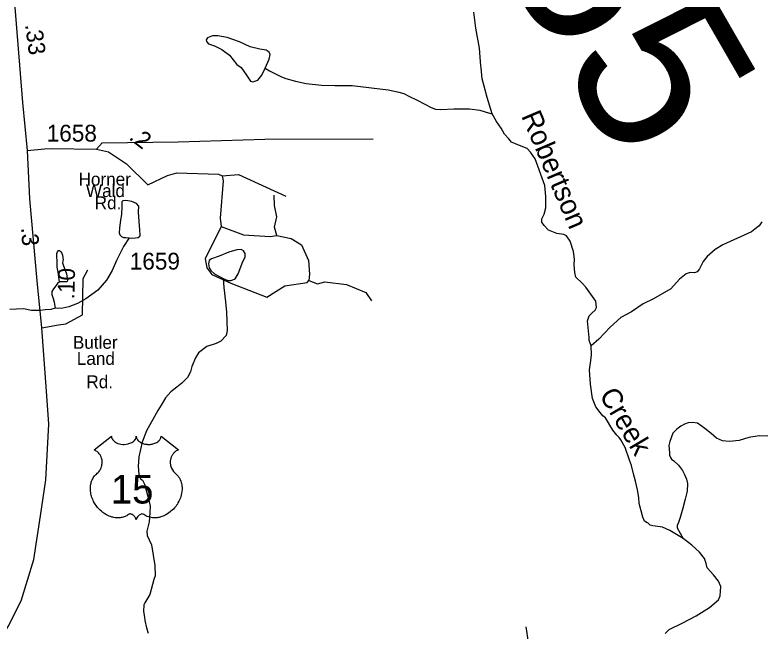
# Model space of a CAD drawing. Extents: x 2056842 to 2160602, y 826753 to 1016856.
# Drawn here: x 2095733 to 2101264, y 872332 to 876897 of the extents above; entities that cross this region are included whole.
import ezdxf

# ---------------------------------------------------------------- set-up
doc = ezdxf.new("R2010")
doc.units = 0
for name, color, linetype in [('Exist Hydrographic Creek Single Shore', 7, 'Continuous'), ('Exist Hydrographic Creek Single Shore Label', 7, 'Continuous'), ('Exist Hydrographic Misc Water Feature', 7, 'Continuous'), ('Exist Road Non-System Type 51', 7, 'Continuous'), ('Exist Road Primary US Attributed', 7, 'Continuous'), ('Exist Road Primary US Mileage Hundredths English Label', 7, 'Continuous'), ('Exist Road Primary US Shield CELL', 7, 'Continuous'), ('Exist Road Primary US Shield Number Label', 7, 'Continuous'), ('Exist Road Secondary Mileage Hundredths English Label', 7, 'Continuous'), ('Exist Road Secondary Structure Pipe Number Label', 7, 'Continuous'), ('Exist Road Secondary Type 51 Attributed', 7, 'Continuous'), ('Exist Road Secondary Type 51 Label', 7, 'Continuous'), ('Exist Road Secondary Type 51 Number Label', 7, 'Continuous')]:
    doc.layers.add(name, color=color, linetype=linetype)

msp = doc.modelspace()

# ---------------------------------------------------------------- linework, layer by layer
at = {"layer": 'Exist Hydrographic Creek Single Shore'}
for points in [[(2099270.9, 876164.7), (2099232.9, 876284.7), (2099211.1, 876369.8), (2099196.2, 876424.5), (2099189.6, 876504.3), (2099185.7, 876520.2), (2099182.1, 876584.1), (2099177.3, 876649.8), (2099150.5, 876798.2), (2099133.5, 876918.3)], [(2100004, 874444.7), (2099990.6, 874486), (2099989.9, 874507), (2099976.8, 874629.9), (2099988.9, 874668.8), (2100008.4, 874688.3), (2100035.1, 874709), (2100043.6, 874729.6), (2100038.8, 874777.1), (2099964.8, 874878.9), (2099936.5, 874908.7), (2099890.5, 874954.9), (2099882, 874987.7), (2099878.3, 875046.1), (2099880.2, 875088.7), (2099873.5, 875144.6), (2099849.2, 875220), (2099822.4, 875260.1), (2099801.8, 875271.1), (2099750.7, 875277.1), (2099689.2, 875302.4), (2099656.4, 875336.5), (2099639.4, 875362), (2099638.2, 875386.3), (2099656.4, 875421.6), (2099668.5, 875469), (2099668.5, 875553), (2099661.3, 875633.2), (2099588.3, 875831.7), (2099555.5, 875879.1), (2099530, 875907.1), (2099461.9, 875933.9), (2099414, 875955), (2099393.4, 875979.3), (2099363, 876013.4), (2099336.2, 876057.2), (2099302.2, 876107), (2099270.9, 876164.7)], [(2096031.9, 874724.9), (2096000, 874714.8), (2095956.3, 874712.4), (2095920, 874706.2), (2095856.2, 874708.1), (2095796.1, 874720.1), (2095743.8, 874717.8), (2095695.9, 874715.8)], [(2100686.1, 873017), (2100586.9, 873077.5), (2100533.5, 873103.1), (2100462, 873110.7), (2100442.2, 873116.7), (2100426, 873130.8), (2100418.2, 873134.5), (2100400.1, 873146.4), (2100387.9, 873176.5), (2100375.8, 873222.4), (2100359.8, 873276.5), (2100357.5, 873320.5), (2100347.5, 873378.5), (2100333.1, 873442.4), (2100319.1, 873498.2), (2100302.7, 873558.2), (2100288.7, 873598.2), (2100255.6, 873692), (2100224.3, 873749.8), (2100212.1, 873765.8), (2100194.1, 873783.9), (2100166, 873819.6), (2100111, 873912.3), (2100091.8, 873927.4), (2100072.1, 873951.2), (2100038.1, 873993.8), (2100015, 874054.6), (2099999.2, 874160.4), (2099991.9, 874268.6), (2100002.8, 874337.7), (2100006.4, 874377.8), (2100004, 874444.7)], [(2100553.6, 872314.1), (2100582.8, 872343.3), (2100677.6, 872389.5), (2100782.1, 872445.5), (2100880.6, 872506.3), (2100947.4, 872563.5), (2100960.8, 872592), (2100964.5, 872662.6), (2100947.4, 872701.5), (2100909.8, 872747.7), (2100864.8, 872801.2), (2100857.5, 872833.3), (2100844.1, 872869.8), (2100806.5, 872917.2), (2100750.5, 872968.3), (2100686.1, 873017)]]:
    msp.add_lwpolyline(points, dxfattribs=at)
at = {"layer": 'Exist Hydrographic Misc Water Feature'}
for points in [[(2097587, 876502.2), (2097617.4, 876569), (2097624.7, 876603.1), (2097618.6, 876621.3), (2097595.5, 876635.9), (2097548.1, 876643.2), (2097476.4, 876661.5), (2097397.4, 876696.7), (2097306.2, 876730.8), (2097236.9, 876741.7), (2097198, 876741.7), (2097161.6, 876727.1), (2097149.4, 876712.5), (2097153.1, 876699.2), (2097168.9, 876683.4), (2097212.6, 876667.5), (2097267.3, 876640.8), (2097324.4, 876599.4), (2097377.9, 876530.1), (2097410.7, 876507), (2097448.4, 876449.9), (2097478.8, 876406.1), (2097497, 876401.2), (2097533.5, 876414.6), (2097563.9, 876451.1), (2097587, 876502.2)], [(2097587, 876502.2), (2097619.9, 876483.4), (2097708.4, 876438), (2097740.4, 876425.9), (2097812.2, 876406), (2097892.2, 876388.3), (2098004.5, 876376.9), (2098104.6, 876375.2), (2098160.2, 876375.3), (2098232.1, 876373.2), (2098500.8, 876342.3), (2098568.6, 876326.8), (2098616.8, 876314.6), (2098652.5, 876294.9), (2098714.8, 876265.3), (2098771, 876235.2), (2098818.8, 876211.3), (2098850.8, 876199.5), (2098891, 876195.5), (2098986.7, 876202.1), (2099102.8, 876202.3), (2099179.1, 876192.5), (2099250.6, 876169), (2099270.7, 876164.7)], [(2096579, 875246.1), (2096608.1, 875242.4), (2096645.8, 875248.5), (2096658, 875257), (2096661.6, 875265.5), (2096659.2, 875304.4), (2096654.3, 875367.7), (2096649.5, 875438.2), (2096650.7, 875479.6), (2096633.6, 875499), (2096600.8, 875514.8), (2096555.9, 875522.1), (2096534, 875519.7), (2096526.7, 875512.4), (2096524.3, 875480.8), (2096523, 875418.8), (2096515.8, 875378.6), (2096507.2, 875316.6), (2096506, 875283.8), (2096509.7, 875268), (2096523, 875254.6), (2096537.6, 875247.3), (2096554.6, 875247.3), (2096579, 875246.1)], [(2101269.2, 875363.1), (2101249.3, 875334.9), (2101229.6, 875318.8), (2101217.3, 875309), (2101193.5, 875291.1), (2100980.7, 875194.2), (2100922.4, 875160.2), (2100865.3, 875107.9), (2100834.9, 875071.4), (2100806.9, 875015.4), (2100791.1, 874993.5), (2100771, 874986.2), (2100738.1, 874989.9), (2100707.8, 874978.9), (2100659.1, 874938.8), (2100595.9, 874867.1), (2100465.4, 874794.7), (2100390.9, 874756.5), (2100303.6, 874698.4), (2100223.6, 874654.1), (2100145.9, 874583.8), (2100062, 874495.6), (2100004, 874444.7)], [(2096579, 875246.1), (2096536.8, 875182.4), (2096520.6, 875146.3), (2096486.7, 875078.4), (2096454.8, 875004.1), (2096411.3, 874931.9), (2096347.5, 874857.6), (2096259.5, 874793.5), (2096196, 874759.3), (2096131.6, 874735), (2096087.9, 874724.9), (2096055.7, 874722.9), (2096031.9, 874724.9)], [(2096063.3, 874919), (2096053.3, 874990.7), (2096047.1, 875028.9), (2096046.9, 875080.9), (2096044.9, 875098.7), (2096044.7, 875128.8), (2096048.8, 875142.7), (2096056.5, 875150.9), (2096064.5, 875150.9), (2096072.5, 875142.8), (2096080.7, 875131), (2096084.8, 875117), (2096088.9, 875101), (2096091.2, 875080.7), (2096088.9, 875074.9), (2096086.9, 875061.1), (2096091.2, 875045), (2096115.4, 874978.9), (2096123.2, 874931), (2096119.3, 874923.1), (2096115.6, 874919.2), (2096063.3, 874919)], [(2097277.1, 874943.3), (2097312.3, 874929.9), (2097336.6, 874929.9), (2097364.6, 874940.9), (2097388.9, 874979.8), (2097421.7, 875069.8), (2097439.9, 875101.4), (2097439.9, 875129.4), (2097427.8, 875148.9), (2097409.5, 875158.6), (2097377.9, 875157.4), (2097318.4, 875139.1), (2097246.7, 875109.9), (2097189.5, 875089.3), (2097173.7, 875077.1), (2097167.7, 875054), (2097172.5, 875023.6), (2097184.7, 875002.9), (2097211.4, 874979.8), (2097277.1, 874943.3)], [(2096063.3, 874919), (2096049.4, 874906.9), (2096037.5, 874888.9), (2096019.2, 874868.9), (2096007.7, 874848.7), (2096007.7, 874824.8), (2096015.7, 874796.8), (2096023.9, 874768.7), (2096031.9, 874724.9)], [(2097277.1, 874943.3), (2097280.7, 874876.4), (2097292.9, 874770.6), (2097300.2, 874694.3), (2097306.2, 874559.3), (2097298.9, 874521.6), (2097258.8, 874480.2), (2097224.8, 874463.2), (2097155.5, 874440.1), (2097094.7, 874392.7), (2097071.6, 874356.2), (2097043.7, 874291.1), (2097035.2, 874252.2), (2097013.1, 874209.8), (2096969.4, 874169.7), (2096933.6, 874139.9), (2096889.7, 874103.5), (2096849.9, 874061.3), (2096815.9, 874005.5), (2096792.3, 873965.3), (2096708.7, 873814.5), (2096675.9, 873730.6), (2096651, 873622.8), (2096647.5, 873551), (2096651.8, 873494.8), (2096663.9, 873460.9), (2096679.7, 873450.8), (2096693.8, 873421.1), (2096726.2, 873301.3), (2096734.7, 873257.1), (2096732.6, 873209.1), (2096726.9, 873141.4), (2096709.9, 873072.3), (2096712.4, 873040.7), (2096745.3, 872971.4), (2096770.7, 872818.7), (2096771.9, 872740.9), (2096762.2, 872714.1), (2096731.8, 872603.5), (2096696.6, 872541.4), (2096689.3, 872526.9), (2096686.8, 872478.2), (2096692.8, 872435.2), (2096695.3, 872411.3), (2096707.2, 872357.2), (2096719.5, 872317.1)], [(2101314.3, 873775.4), (2101250.3, 873779.5), (2101174, 873765.1), (2101100.4, 873745), (2101028.6, 873736.8), (2100976.6, 873740.7), (2100934.3, 873760.4), (2100893.9, 873796.1), (2100845.9, 873832.2), (2100791.8, 873872.1), (2100755.9, 873877.9), (2100723.7, 873873.8), (2100696.1, 873865.5), (2100670, 873849.5), (2100638.2, 873829.2), (2100610.3, 873797.4), (2100588.4, 873737.4), (2100580.4, 873707.3), (2100584.7, 873653.1), (2100584.7, 873635.3), (2100593.1, 873617.3), (2100598.9, 873605.5), (2100616.7, 873593.4), (2100652.6, 873561.7), (2100681.3, 873521.6), (2100695, 873491.5), (2100711, 873457.9), (2100719.2, 873425.8), (2100715.5, 873369.5), (2100701.6, 873309.5), (2100684, 873241.7), (2100664.1, 873173.6), (2100650.5, 873137.5), (2100642.1, 873113.6), (2100642.5, 873097.3), (2100686.1, 873017)]]:
    msp.add_lwpolyline(points, dxfattribs=at)
at = {"layer": 'Exist Road Non-System Type 51'}
for points in [[(2096338.2, 875902.4), (2096379.5, 875948.6), (2096942, 875956.2), (2097585.2, 875976.2), (2098389, 875980)], [(2096718.2, 875638.1), (2096864, 875707.1), (2096932.5, 875728), (2097242.2, 875716.6), (2097268.8, 875705.2)], [(2097268.8, 875705.2), (2097276.4, 875667.2), (2097255.5, 875391.5), (2097261.2, 875330.6), (2097144.3, 875090.1), (2097155.7, 875023.5), (2097193.7, 874974.1), (2097332.5, 874909.4), (2097600.4, 874804.9), (2097733.4, 874890.4), (2097898.7, 874915.1), (2097912, 874928.5)], [(2097268.8, 875705.2), (2097390.4, 875714.7), (2097740.1, 875555)], [(2097674.5, 875263.1), (2097657.4, 875324), (2097674.5, 875400), (2097657.4, 875485.6), (2097655.5, 875561.7)], [(2097261.2, 875330.6), (2097427.5, 875266.9), (2097625.1, 875255.5), (2097674.5, 875263.1)], [(2097674.5, 875263.1), (2097780.9, 875240.3), (2097856.9, 875192.8), (2097910.1, 875078.7), (2097915.8, 874976), (2097912, 874928.5)], [(2097912, 874928.5), (2097974.7, 874905.6), (2098029.8, 874918.9), (2098190.4, 874900.9), (2098332.9, 874840), (2098376.6, 874779.2)], [(2099256, 871904.9), (2099391.9, 872016.2), (2099507.8, 872141.7), (2099540.1, 872250.1), (2099522, 872363.2)]]:
    msp.add_lwpolyline(points, dxfattribs=at)
at = {"layer": 'Exist Road Primary US Attributed'}
for points in [[(2095825.1, 875893.8), (2095791.4, 876248), (2095727.7, 877047.5), (2095697.3, 877338.4), (2095673.7, 877603.8)], [(2095931.5, 874579), (2095897.3, 874927), (2095843.2, 875534.5), (2095825.1, 875893.8)], [(2094179.6, 867992.5), (2094151.1, 868251.1), (2094156.8, 868467.8), (2094195.8, 868930.8), (2094230, 869299.7), (2094262.3, 869832.1), (2094306.9, 870380.7), (2094351.6, 870615.5), (2094459.9, 870896.9), (2094560.6, 871060.4), (2094700.2, 871257.2), (2095110.7, 871679.3), (2095427, 872011.1), (2095548.7, 872153.7), (2095683.6, 872366.7), (2095779.5, 872555.9), (2095872.6, 872862), (2095922, 873185.3), (2095961, 873452.4), (2095983.8, 873865), (2095966.7, 874108.4), (2095931.5, 874579)]]:
    msp.add_lwpolyline(points, dxfattribs=at)
at = {"layer": 'Exist Road Primary US Shield CELL'}
msp.add_lwpolyline([(2096448.1, 873776.4), (2096448.4, 873771), (2096449.7, 873764.7), (2096450.7, 873761.5), (2096453.7, 873755.2), (2096458.5, 873747.9), (2096465.3, 873740.6), (2096473, 873734.3), (2096478.2, 873731), (2096486.9, 873726.3), (2096496.9, 873722.1), (2096508, 873718.9), (2096519.3, 873716.6), (2096531.7, 873715.3), (2096543.9, 873715), (2096557.1, 873716), (2096571.7, 873718.8), (2096578.5, 873720.6), (2096586, 873723.2), (2096593, 873726.1), (2096600.6, 873730.2), (2096606.8, 873734.1), (2096611.6, 873737.6), (2096618.4, 873744.1), (2096623.9, 873750.9), (2096626.2, 873754.7), (2096628.1, 873758.3), (2096630.8, 873766.1), (2096631.6, 873769.5), (2096632.1, 873776.6), (2096632.6, 873770.7), (2096633.2, 873766.9), (2096634.2, 873763.3), (2096635.7, 873759.4), (2096638.4, 873753.9), (2096641.5, 873749.4), (2096647.2, 873742.6), (2096650.8, 873739.3), (2096654, 873736.6), (2096662.8, 873730.6), (2096673, 873725.4), (2096678, 873723.2), (2096683.1, 873721.4), (2096689.7, 873719.4), (2096696.4, 873717.8), (2096703.1, 873716.7), (2096710, 873715.7), (2096716.9, 873715.2), (2096722.6, 873715), (2096729.6, 873715.1), (2096736.1, 873715.5), (2096742.7, 873716.3), (2096750, 873717.5), (2096755.8, 873718.8), (2096763.6, 873720.8), (2096770.6, 873723.3), (2096776.7, 873726), (2096784.7, 873730.2), (2096791.1, 873734.2), (2096795.9, 873738), (2096801.5, 873743.1), (2096806.8, 873749.3), (2096809.9, 873753.8), (2096812.1, 873758.4), (2096814.2, 873763.3), (2096815.4, 873768.5), (2096816, 873772.9), (2096816.1, 873776.8), (2096944.7, 873674.3), (2096941.7, 873673.2), (2096934.7, 873669.7), (2096929.2, 873666.5), (2096920.3, 873660.2), (2096916.5, 873656.8), (2096912.7, 873653.3), (2096909.2, 873649.5), (2096906.2, 873645.9), (2096902.4, 873640.7), (2096899.1, 873635.5), (2096895.8, 873629.9), (2096893.4, 873624.9), (2096889.5, 873614.6), (2096887.6, 873608), (2096886.4, 873602.5), (2096884.9, 873591), (2096884.5, 873585.6), (2096884.5, 873580.2), (2096884.8, 873574.5), (2096885.3, 873569), (2096886.3, 873563.3), (2096887.2, 873558.3), (2096888.8, 873552.1), (2096891.1, 873545), (2096893.9, 873538.1), (2096899.8, 873526.9), (2096907.3, 873515.5), (2096912.7, 873509.1), (2096918.1, 873503.6), (2096926, 873497), (2096930.3, 873493.2), (2096935.2, 873488.2), (2096943.3, 873478.9), (2096946.5, 873474.5), (2096949.8, 873469.5), (2096952.9, 873464.4), (2096955.9, 873459), (2096958.3, 873454.2), (2096962.9, 873443.2), (2096966.2, 873432.4), (2096967.7, 873426.8), (2096970.1, 873414.2), (2096971, 873408), (2096972, 873395.7), (2096972, 873380.8), (2096970.9, 873366.6), (2096968.2, 873350.1), (2096966, 873340.3), (2096962.6, 873328.8), (2096959.4, 873318.8), (2096953.5, 873304.2), (2096948.3, 873293.5), (2096941.5, 873281.1), (2096936.9, 873273.5), (2096931.5, 873265.5), (2096924.7, 873256.2), (2096916.8, 873246.3), (2096907.3, 873235.9), (2096899.7, 873228.3), (2096889.6, 873219.3), (2096883.6, 873214.3), (2096874.9, 873207.7), (2096863.1, 873199.8), (2096851.4, 873193.1), (2096841.4, 873188), (2096832.6, 873184.2), (2096821.2, 873179.9), (2096802.2, 873174.6), (2096795.3, 873173.2), (2096787.1, 873172), (2096779.5, 873171.2), (2096772, 873170.7), (2096762, 873170.7), (2096752, 873171.5), (2096742.6, 873172.9), (2096732.8, 873174.9), (2096722.6, 873178), (2096713.3, 873181.6), (2096703.8, 873186.2), (2096687.9, 873196.3), (2096683.3, 873198.7), (2096680.8, 873199.4), (2096674.6, 873199.7), (2096668.8, 873198.5), (2096662.9, 873196.1), (2096659.3, 873194.2), (2096654.6, 873191.1), (2096650.9, 873188.2), (2096646.5, 873184), (2096643.5, 873180.5), (2096641.2, 873177.8), (2096636.7, 873170.7), (2096635.1, 873167.4), (2096633.4, 873163.1), (2096632, 873156.7), (2096629.9, 873164.7), (2096627.6, 873170.1), (2096624.9, 873174.6), (2096622, 873178.6), (2096617.5, 873183.8), (2096613.5, 873187.7), (2096608.6, 873191.6), (2096603.5, 873194.7), (2096599.3, 873196.9), (2096595.5, 873198.3), (2096590.9, 873199.5), (2096587.1, 873199.8), (2096584, 873199.7), (2096579.7, 873198.7), (2096573.9, 873194.5), (2096568.4, 873190.7), (2096562.4, 873187), (2096555.3, 873183.2), (2096550, 873180.8), (2096543.8, 873178.3), (2096536.5, 873175.9), (2096528.6, 873173.9), (2096520.5, 873172.3), (2096513.3, 873171.1), (2096505.7, 873170.4), (2096498.8, 873170.2), (2096491.5, 873170.3), (2096484.8, 873170.8), (2096477, 873171.5), (2096467.2, 873172.9), (2096459.2, 873174.8), (2096450.7, 873177), (2096441.9, 873179.8), (2096432.6, 873183.4), (2096420.9, 873188.4), (2096412.8, 873192.6), (2096399.9, 873200), (2096384.9, 873210.4), (2096373.6, 873219.6), (2096365.2, 873227.1), (2096353, 873239.6), (2096345.8, 873247.7), (2096334.6, 873262.3), (2096327.3, 873272.9), (2096322.7, 873280.6), (2096315.8, 873293.1), (2096312.1, 873300.9), (2096307.2, 873312.3), (2096303.4, 873322.7), (2096300.2, 873332.6), (2096298.5, 873338.9), (2096296.1, 873349.9), (2096294.6, 873357.7), (2096293.1, 873368.5), (2096292.3, 873379.8), (2096292.2, 873390.2), (2096292.4, 873398.8), (2096293.4, 873409), (2096295.1, 873419.7), (2096297.2, 873428.9), (2096299.1, 873435.5), (2096301.8, 873443.5), (2096305.4, 873452.4), (2096309.6, 873460.9), (2096313.7, 873468), (2096318.8, 873475.6), (2096323.8, 873482.1), (2096330.4, 873489.2), (2096337.2, 873495.7), (2096343.5, 873500.8), (2096350.9, 873508.1), (2096354.8, 873512.5), (2096359.5, 873518.7), (2096363.2, 873524.4), (2096366.2, 873529.5), (2096370.1, 873537), (2096372.4, 873542.6), (2096375.4, 873551.3), (2096376.9, 873557.4), (2096378.4, 873565.2), (2096379.4, 873572.6), (2096379.7, 873581.8), (2096379.5, 873589.3), (2096378.5, 873598.2), (2096376.9, 873606.8), (2096374.8, 873614.2), (2096371.7, 873622.7), (2096368.7, 873628.9), (2096363.8, 873637.4), (2096358.3, 873645.2), (2096352.7, 873651.6), (2096347, 873657.3), (2096341.5, 873661.5), (2096336.3, 873665.3), (2096329.8, 873669.2), (2096323.5, 873672.3), (2096319.5, 873673.9)], close=True, dxfattribs=at)
at = {"layer": 'Exist Road Secondary Type 51 Attributed'}
for points in [[(2095825.1, 875893.8), (2095951.7, 875904)], [(2095951.7, 875904), (2096003.7, 875908.1), (2096338.2, 875902.4), (2096427.5, 875883.4), (2096560.5, 875794), (2096718.2, 875638.1)], [(2096055.8, 874600.3), (2096109.2, 874609.4), (2096233.9, 874676), (2096239.9, 874945.1), (2096274.1, 875007.4)], [(2095931.5, 874579), (2096055.8, 874600.3)]]:
    msp.add_lwpolyline(points, dxfattribs=at)

# ---------------------------------------------------------------- texts
at = {"layer": 'Exist Hydrographic Creek Single Shore Label'}
for s, rotation, p in [('Robertson', 293.1418, (2099483.6, 876149)), ('Creek', 300.4112, (2100060.5, 874081.5))]:
    msp.add_text(s, height=150, rotation=rotation, dxfattribs=at).set_placement(p)
at = {"layer": 'Exist Road Primary US Mileage Hundredths English Label'}
msp.add_text('.33', height=125, rotation=277.4714, dxfattribs=at).set_placement((2095808.4, 876824.5))
at = {"layer": 'Exist Road Primary US Shield Number Label'}
msp.add_text('15', height=212.5, dxfattribs=at).set_placement((2096443.8, 873277.1))
at = {"layer": 'Exist Road Secondary Mileage Hundredths English Label'}
for s, rotation, p in [('.2', 322.4149, (2096571.9, 875980.3)), ('.3', 273.7703, (2095778.7, 875320.6)), ('.10', 88.7176, (2096173.9, 874788.5))]:
    msp.add_text(s, height=125, rotation=rotation, dxfattribs=at).set_placement(p)
at = {"layer": 'Exist Road Secondary Structure Pipe Number Label'}
msp.add_text('P255', height=1230.31, rotation=300, dxfattribs=at).set_placement((2098301.3, 879091.5))
at = {"layer": 'Exist Road Secondary Type 51 Label'}
for s, p in [('Horner', (2096204.6, 875632.7)), ('Wald', (2096259.2, 875547.5)), ('Rd.', (2096324.4, 875457.3)), ('Butler', (2096162.6, 874423.7)), ('Land', (2096191.6, 874304.4)), ('Rd.', (2096262.7, 874131.6))]:
    msp.add_text(s, height=95, dxfattribs=at).set_placement(p)
at = {"layer": 'Exist Road Secondary Type 51 Number Label'}
for s, p in [('1658', (2095968.8, 875958.4)), ('1659', (2096584.3, 875010.1))]:
    msp.add_text(s, height=125, dxfattribs=at).set_placement(p)

doc.saveas('drawing.dxf')
